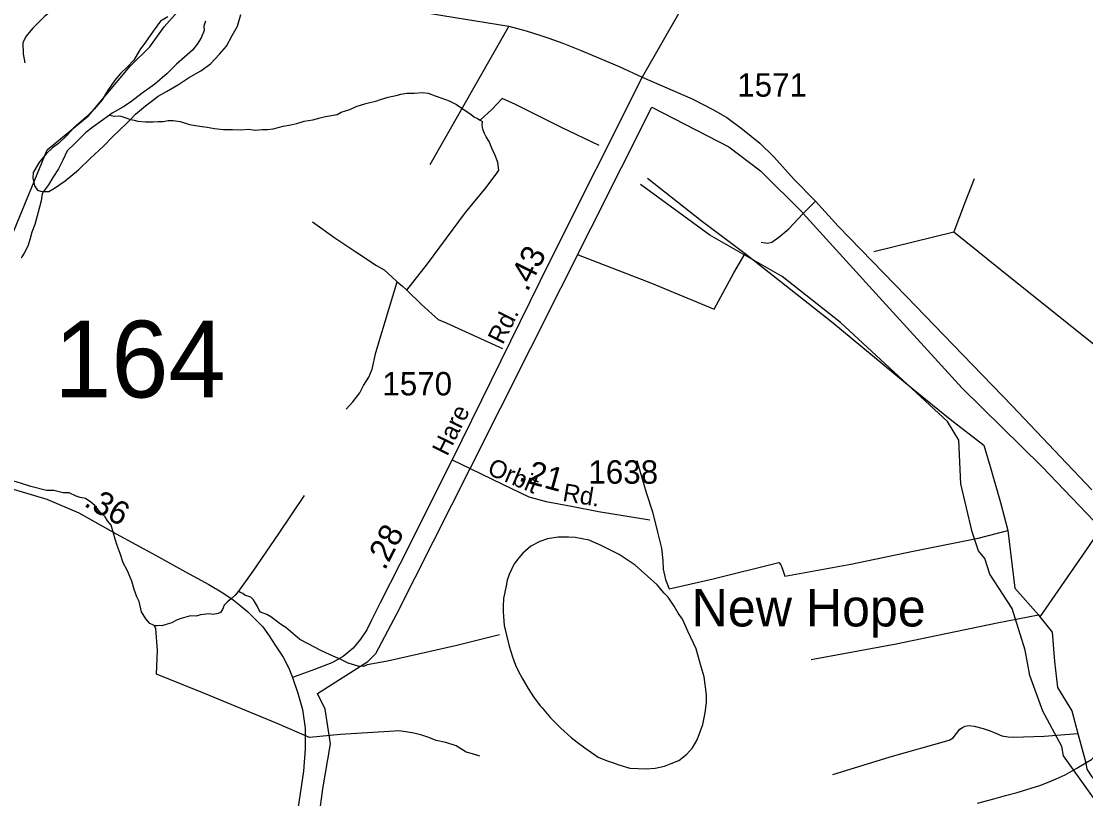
# Model space of a CAD drawing. Extents: x 2206922 to 2357709, y 510027 to 673830.
# Drawn here: x 2316844 to 2322523, y 602613 to 606762 of the extents above; entities that cross this region are included whole.
import ezdxf

# ---------------------------------------------------------------- set-up
doc = ezdxf.new("R2010")
doc.units = 0
for name, color, linetype in [('Exist Boundary Political Urban Extension UEB', 7, 'Continuous'), ('Exist Civil Demographics Community Label', 7, 'Continuous'), ('Exist Hydrographic Creek Single Shore', 7, 'Continuous'), ('Exist Hydrographic Misc Water Feature', 7, 'Continuous'), ('Exist Road Non-System Type 51', 7, 'Continuous'), ('Exist Road Secondary Mileage Hundredths English Label', 7, 'Continuous'), ('Exist Road Secondary Structure Standard Bridge Number Label', 7, 'Continuous'), ('Exist Road Secondary Type 51 Attributed', 7, 'Continuous'), ('Exist Road Secondary Type 51 Label', 7, 'Continuous'), ('Exist Road Secondary Type 51 Number Label', 7, 'Continuous')]:
    doc.layers.add(name, color=color, linetype=linetype)

msp = doc.modelspace()

# ---------------------------------------------------------------- linework, layer by layer
at = {"layer": 'Exist Boundary Political Urban Extension UEB'}
for points in [[(2319238.3, 604375.7), (2320207.7, 606304.1), (2320618.3, 606091.8), (2320788.2, 605964.3), (2321014.8, 605737.8), (2321015.6, 605736.9)], [(2321015.6, 605736.9), (2321439.6, 605270.6), (2321864.3, 604803.4), (2322289.1, 604385.8), (2322926.3, 603720.4), (2323172.1, 603492.9)], [(2318542.1, 601594.9), (2318607.6, 601660.5), (2318494.4, 601816.2), (2318437.7, 601929.5), (2318395.3, 602099.4), (2318366.9, 602297.6), (2318423.6, 602453.3), (2318451.9, 602665.7), (2318494.4, 602906.3), (2318466, 603090.4), (2318423.6, 603175.3), (2318692.6, 603345.2), (2318735.1, 603387.7), (2318848.4, 603600.1), (2319238.3, 604375.7)]]:
    msp.add_lwpolyline(points, dxfattribs=at)
at = {"layer": 'Exist Hydrographic Creek Single Shore'}
for points in [[(2316697.3, 605388), (2316981.3, 606075.5), (2317204.2, 606258.5), (2317425.2, 606522.7), (2317529.8, 606625.3), (2317606.2, 606732), (2317692.2, 606828.6), (2317781.7, 606896), (2317872.2, 606949.3), (2317905.4, 606985.5), (2317914.4, 607034.8), (2317906.3, 607550.3), (2317913.3, 607698.2), (2317970.3, 607835.1), (2318077.3, 607928.1), (2318433.3, 608145.9), (2318882.1, 608242.8), (2319139.3, 608345), (2319353.1, 608531), (2319468.2, 608666.9), (2319623.2, 609060.4), (2319840.3, 609761.6), (2319979.2, 610046.1)], [(2322582.3, 602593.8), (2322404.3, 602842.6), (2322396.3, 602891.5), (2322294.4, 603081), (2322225.3, 603271.8), (2322199.3, 603405.3), (2322130.4, 603628.9), (2322011.2, 603811.2), (2321985.4, 603895.5), (2321951.4, 603936.8), (2321917.3, 604037.1), (2321856.2, 604293.9), (2321845.3, 604526.5), (2321786.3, 604625.7), (2321214.2, 605154), (2320903.3, 605400.6), (2320517.2, 605621.3), (2320148.3, 605891.9)]]:
    msp.add_lwpolyline(points, dxfattribs=at)
at = {"layer": 'Exist Hydrographic Misc Water Feature'}
for p, q in [((2321391.8, 605533.6), (2321819.7, 605637.9)), ((2322270.6, 603594.2), (2322278.6, 603584.1))]:
    msp.add_line(p, q, dxfattribs=at)
for points in [[(2317626.4, 606786.4), (2317587, 606761.9), (2317547.4, 606709.9), (2317506.2, 606651.3), (2317476.7, 606609.1), (2317443.5, 606554.9), (2317411.3, 606518.3), (2317373.8, 606484.2), (2317342.2, 606447.6), (2317303.2, 606391.5), (2317275.5, 606342.9), (2317232.3, 606292.6), (2317192.5, 606252.4), (2317123.2, 606191.4), (2317087.5, 606153), (2317042.2, 606110.7), (2317010.6, 606086.3), (2316978.6, 606055.8), (2316941.1, 606011.6), (2316908.1, 605955.4), (2316906.3, 605927.2), (2316914.7, 605883.4), (2316931.1, 605861.4), (2316947.1, 605855.8), (2316962.8, 605853.8)], [(2317826.9, 606762.8), (2317817.1, 606736.7), (2317818.9, 606712.9), (2317803.8, 606674.6), (2317781.8, 606640.2), (2317756.6, 606607.9), (2317671.3, 606533.1), (2317621.7, 606482.6), (2317556.7, 606425.9), (2317489, 606379.3), (2317427.3, 606330.6), (2317386.1, 606304.4), (2317328.2, 606271.7), (2317314.7, 606261.6)], [(2317426.5, 606238.6), (2317452.5, 606267.2), (2317505.8, 606311.5), (2317573.3, 606362.1), (2317619, 606386.5), (2317682.4, 606425.2), (2317735.7, 606460.1), (2317801.7, 606498.5), (2317853.2, 606534.9), (2317900.5, 606587.4), (2317938.3, 606630), (2317969.2, 606686.2), (2317996.9, 606736.8), (2318016, 606798.8)], [(2317426.5, 606238.6), (2317446.6, 606234.8), (2317466.5, 606229), (2317506.6, 606225.4), (2317546.8, 606225.8), (2317574.9, 606226.4), (2317600.8, 606226.6), (2317628.2, 606233), (2317654.7, 606233.1), (2317690.8, 606227.7), (2317740.8, 606212), (2317796.6, 606202.8), (2317834.7, 606197.1), (2317874.7, 606189.4), (2317922.7, 606184.2), (2317970.9, 606184.7), (2318014.8, 606183), (2318056.8, 606185.5), (2318092.7, 606181.7), (2318129, 606184.5), (2318156.7, 606184.7), (2318188.6, 606188.8), (2318240.5, 606201.7), (2318282.8, 606209.9), (2318313.9, 606216.2), (2318352.3, 606228.7), (2318400.1, 606235.3), (2318438.2, 606247.4), (2318467.7, 606253.9), (2318529.9, 606264.4), (2318549.7, 606276.8), (2318597.5, 606291.1), (2318630.9, 606307.6), (2318683, 606324.1), (2318740.9, 606336.9), (2318760.7, 606344.8), (2318800.7, 606357.5), (2318850.6, 606367.8), (2318868.6, 606374), (2318900.4, 606378.6), (2318940.4, 606379), (2318984, 606381.4), (2319014, 606377.7), (2319052.5, 606364.1), (2319088.4, 606352.6), (2319126.8, 606336.8), (2319166.7, 606317.4), (2319206.9, 606289.8), (2319237.1, 606270.3), (2319261.5, 606250.4), (2319277.7, 606242.7), (2319293, 606233.5), (2319303.9, 606226.9)], [(2319926.7, 606099.6), (2319725.7, 606195.5), (2319480.7, 606318.8), (2319410.1, 606350.1), (2319355, 606291.5), (2319293, 606233.5), (2319303.9, 606226.9)], [(2317314.7, 606261.6), (2317270.6, 606228.8), (2317225.3, 606196.8), (2317187.4, 606168.4), (2317155.6, 606135.9), (2317127.9, 606107.6), (2317088.3, 606071.4), (2317065.2, 606020.9), (2317041.6, 605974.6), (2317012.3, 605928.3), (2316988.5, 605890.1), (2316962.8, 605853.8)], [(2317314.7, 606261.6), (2317340.6, 606255.7), (2317360.4, 606257.9), (2317374.6, 606256.2), (2317396.7, 606248.4), (2317426.5, 606238.6)], [(2316962.8, 605853.8), (2316990.9, 605854.1), (2317020.5, 605870.7), (2317078.3, 605911.1), (2317149.6, 605969.7), (2317210.8, 606030.6), (2317284.4, 606097.4), (2317329.5, 606143.7), (2317407, 606218.5), (2317426.5, 606238.6)], [(2318901.4, 605327.3), (2319011.9, 605467.9), (2319214.7, 605742.4), (2319323.6, 605875.2), (2319381, 605951.8), (2319392.5, 605967.9), (2319385.9, 606007.8), (2319373.8, 606041.7), (2319355.2, 606085.4), (2319340.6, 606121.2), (2319324.2, 606145.2), (2319314.6, 606162.9), (2319306.2, 606186.9), (2319302.3, 606207), (2319303.9, 606226.9)], [(2320184.4, 605924.5), (2320470.9, 605699.8), (2320706.5, 605522.3)], [(2321927.6, 605921.3), (2321879.2, 605798.9), (2321819.7, 605637.9)], [(2316962.8, 605853.8), (2316955.1, 605842), (2316949.5, 605803.9), (2316933.9, 605743.8), (2316916.9, 605677.4), (2316900.9, 605637.3), (2316891.5, 605603.4), (2316878.2, 605561.2), (2316858.5, 605524.9), (2316846.6, 605504.7), (2316842.7, 605498.8)], [(2318398, 605691.4), (2318516.9, 605606.9), (2318629.3, 605532), (2318738.4, 605459.2), (2318780.4, 605435.9), (2318823.1, 605396.2), (2318849.3, 605372.4)], [(2321819.7, 605637.9), (2322131.2, 605387.8), (2322564.9, 605040.7)], [(2319814.7, 605516.6), (2320206.4, 605365.2), (2320540, 605226.6), (2320645.6, 605419.6), (2320706.5, 605522.3)], [(2320706.5, 605522.3), (2321168.1, 605157.7), (2321601.7, 604798.4), (2321799.6, 604638.4), (2321978.8, 604500.3), (2322013.9, 604386.8), (2322068, 604193.7), (2322107.8, 604044.1)], [(2318576.4, 604692), (2318612.3, 604732), (2318649.4, 604778.8), (2318669.3, 604818.8), (2318698.6, 604863), (2318716.5, 604905.3), (2318735.1, 604995.4), (2318808.3, 605236.2), (2318849.3, 605372.4)], [(2318849.3, 605372.4), (2318877.2, 605348.7), (2318901.4, 605327.3)], [(2319412.8, 605014.6), (2319296.3, 605067.5), (2319113, 605151.5), (2319069.1, 605169), (2318978.5, 605249.9), (2318901.4, 605327.3)], [(2323010.7, 604675.5), (2323018.4, 604669.5), (2322788.4, 604325.3), (2322522.6, 603936.7), (2322278.6, 603584.1)], [(2320128.8, 604418.6), (2320178.5, 604247.3), (2320211.5, 604143.8), (2320238.6, 604035.9), (2320259.7, 603950.4), (2320266, 603884.5), (2320268.5, 603838.3), (2320281.4, 603782.9), (2320299.9, 603733.1), (2320535.1, 603787.3), (2320886.3, 603873.1), (2320896.4, 603861.1), (2320904.6, 603839.2), (2320917.1, 603801.6), (2321270.2, 603865.3), (2321603, 603934.8), (2321948.3, 604004.5), (2322107.8, 604044.1)], [(2317553.2, 603537.3), (2317545.4, 603541.4), (2317529.4, 603549.1), (2317507.5, 603573.1), (2317484.7, 603610.9), (2317472.4, 603666.7), (2317459.7, 603690.5), (2317445.5, 603730.4), (2317432.8, 603774.1), (2317410.3, 603829.8), (2317387.9, 603871.7), (2317371.5, 603921.2), (2317354.9, 603965), (2317344.4, 603999.1), (2317336.2, 604030.7), (2317323.9, 604072.7), (2317303.8, 604096.4), (2317291.7, 604118.5), (2317263.2, 604143.9), (2317237, 604177.9), (2317214.9, 604195.4), (2317186.6, 604215), (2317158.3, 604220.9), (2317136.1, 604228.7), (2317100, 604246.3), (2317068, 604245.8), (2317018.2, 604257.4), (2316978, 604259), (2316893.9, 604280.2), (2316845.6, 604295.6), (2316775.6, 604316.6)], [(2318353.5, 604231.6), (2318218, 604030.2), (2318080, 603827.1), (2318003.3, 603720.2)], [(2322107.8, 604044.1), (2322145.1, 603736.8), (2322270.6, 603594.2)], [(2320445, 603412.8), (2320400.3, 603508.3), (2320371.6, 603571.8), (2320349.3, 603603.6), (2320326.7, 603641.4), (2320294.7, 603688.8), (2320274, 603710.6), (2320235.9, 603754.1), (2320185, 603801.4), (2320119, 603858.9), (2320034.1, 603915.8), (2319941.6, 603963), (2319873.4, 603992.3), (2319799.5, 604007.5), (2319763.2, 604008.9), (2319707.5, 604008.4), (2319651.5, 603999.8), (2319611.3, 603985.5), (2319562.3, 603960.9), (2319520.5, 603924.2), (2319498.7, 603898.3), (2319472.9, 603866.1), (2319447.5, 603809.9), (2319436, 603779.6), (2319430.2, 603749.6), (2319417.1, 603681.4), (2319415.5, 603641.5), (2319414, 603611.4), (2319420.8, 603537.3), (2319432.9, 603485.6), (2319447.7, 603427.8), (2319464.3, 603370.2), (2319480.9, 603326.3), (2319496.9, 603292.7), (2319515.5, 603256.6), (2319547.9, 603201), (2319576.4, 603157.4), (2319613.1, 603109.7), (2319623, 603098.1), (2319667.7, 603044.3), (2319722.2, 602989.1), (2319777, 602939.5), (2319809.2, 602916), (2319851, 602884.5), (2319922, 602835.3), (2319970.1, 602815.9), (2319998.2, 602806), (2320032.5, 602794.4), (2320090.3, 602777.2), (2320134.4, 602773.8), (2320178.3, 602772), (2320226.2, 602776.5), (2320276.1, 602787.3), (2320310.3, 602801.6), (2320351.7, 602818.1), (2320395.4, 602850.5), (2320424.7, 602884.5), (2320450.6, 602926.9), (2320467.8, 602975), (2320479.5, 603009.3), (2320492.8, 603071.4), (2320500, 603127.5), (2320499.8, 603167.3), (2320486.9, 603263.3), (2320470.5, 603316.9), (2320445, 603412.8)], [(2318003.3, 603720.2), (2317983.4, 603698.1), (2317965.8, 603681.7), (2317942, 603661.7), (2317926.2, 603645.5), (2317918.2, 603623.6), (2317906.7, 603607.5), (2317895, 603601.1), (2317866.7, 603596.8), (2317846.8, 603600.6), (2317800.7, 603594.2), (2317776.7, 603588.1), (2317746.8, 603589.3), (2317696.7, 603575), (2317671.3, 603566.7), (2317647.1, 603552.4), (2317621.5, 603544.1), (2317593.4, 603535.8), (2317579.2, 603537.9), (2317571.2, 603535.8), (2317561.6, 603535.7), (2317553.2, 603537.3)], [(2319395, 603487.2), (2319167.6, 603431.1), (2318797, 603346.9), (2318689.4, 603327.8), (2318669.3, 603319.5), (2318641, 603321.3), (2318587.1, 603336.7), (2318549.1, 603356.2), (2318492.5, 603381.8), (2318442.5, 603405.1), (2318378.3, 603438.3), (2318329.9, 603463.9), (2318291.8, 603495.6), (2318255.3, 603527), (2318226.8, 603544.7), (2318196.8, 603568.2), (2318174.7, 603584.1), (2318154.2, 603596.1), (2318120.8, 603609.7), (2318112.2, 603619.5), (2318104.2, 603639.4), (2318093.9, 603657.1), (2318082, 603675.1), (2318067.7, 603689.1), (2318037.3, 603700.5), (2318025.4, 603708.4), (2318011.5, 603714.1), (2318003.3, 603720.2)], [(2321057.3, 603355.5), (2321512.5, 603439.8), (2322051, 603551.8), (2322270.6, 603594.2)], [(2322278.6, 603584.1), (2322294.8, 603564.2), (2322343.4, 603503), (2322356.9, 603345.2), (2322372.3, 603207.5), (2322449.6, 603082.3), (2322481, 602960.8)], [(2319290, 602840.4), (2319251.8, 602852.2), (2319217.8, 602861.8), (2319163.5, 602895.2), (2319109.3, 602912.6), (2319057.2, 602924.1), (2319019.1, 602939.6), (2318981, 602953), (2318938.7, 602962.6), (2318895.1, 602970), (2318871.1, 602974.1), (2318856.9, 602975.7), (2318834.8, 602973.8), (2318547.3, 602956.7), (2318381.4, 602940.7), (2318208.7, 603014.9), (2317821, 603174.6), (2317566.1, 603277.9), (2317571, 603403.7), (2317561.6, 603521.5), (2317553.2, 603537.3)], [(2321174, 602743), (2321479.3, 602836.2), (2321793.7, 602925.5), (2321815.8, 602937.6), (2321833.9, 602961.6), (2321851.5, 602983.7), (2321865, 602994.3), (2321879, 603000.3), (2321901.3, 603004.6), (2321927, 603000.8), (2321975.3, 602987.4), (2322013.3, 602975.6), (2322047.1, 602962), (2322075.6, 602948.4), (2322109.9, 602942.8), (2322135.5, 602941), (2322301.4, 602946.8), (2322481, 602960.8)], [(2322481, 602960.8), (2322523, 602805.2), (2322529, 602771.5), (2322555.4, 602729.7), (2322607.9, 602672.4), (2322675, 602597), (2322735.7, 602517.7), (2322778.3, 602482.1), (2322830.8, 602422.7), (2322869.2, 602375.1), (2322920, 602279.9), (2322963.3, 602194.3), (2322998.1, 602112.8), (2323016.8, 602058.9), (2323043.5, 601991.2), (2323065.8, 601929.5), (2323092.9, 601871.9), (2323112.6, 601830), (2323125.3, 601796), (2323147.8, 601760.6), (2323168.1, 601726.7), (2323186.4, 601696.8), (2323206.5, 601669.1)]]:
    msp.add_lwpolyline(points, dxfattribs=at)
at = {"layer": 'Exist Road Non-System Type 51'}
for p, q in [((2319445.3, 606736.2), (2319024.4, 605995.8)), ((2321015.6, 605736.9), (2321081.3, 605802))]:
    msp.add_line(p, q, dxfattribs=at)
for points in [[(2317123, 607222.5), (2317114.7, 607180.7), (2317128, 607132.4), (2317151.3, 607050.6), (2317156.3, 607013.9), (2317149.7, 606977.2), (2317129.7, 606938.9), (2317091.3, 606890.5), (2317029.6, 606837.1), (2316969.6, 606788.7), (2316904.6, 606726.2), (2316867.9, 606681.1), (2316852.9, 606647.8), (2316854.6, 606587.7), (2316862.9, 606541)], [(2320790.6, 605583.5), (2320825.6, 605578.5), (2320849, 605583.5), (2320885.7, 605610.2), (2320939, 605655.2), (2321014, 605735.3), (2321015.6, 605736.9)], [(2321945.9, 602590), (2322032.6, 602613.3), (2322094.3, 602630), (2322157.7, 602646.7), (2322214.3, 602665), (2322277.7, 602683.4), (2322327.7, 602703.4), (2322366, 602719.3), (2322412.7, 602740.9), (2322476.1, 602776), (2322522.8, 602804.3), (2322554.4, 602822.7), (2322574.4, 602842.7), (2322589.4, 602864.4), (2322606.1, 602896.1), (2322622.8, 602929.4), (2322647.8, 602959.5), (2322707.8, 603022.9), (2322786.2, 603101.3), (2322957.9, 603278.1), (2323162.9, 603483.3), (2323172.1, 603492.9)]]:
    msp.add_lwpolyline(points, dxfattribs=at)
at = {"layer": 'Exist Road Secondary Type 51 Attributed'}
for points in [[(2320967.3, 607883), (2320750.6, 607501.9), (2320155.8, 606464.6)], [(2317800.8, 607001.1), (2318303.3, 606924.7), (2319093.5, 606793.7), (2319445.3, 606736.2), (2319537, 606711.2), (2319615.3, 606686.1), (2319658.7, 606671.1), (2319733.7, 606644.4), (2319831.3, 606606.3), (2319923.7, 606567.7), (2320033.8, 606521.3), (2320155.8, 606464.6)], [(2320155.8, 606464.6), (2319662, 605479), (2319142, 604422.2)], [(2320155.8, 606464.6), (2320422.4, 606348.1), (2320536.2, 606288.9), (2320607.5, 606247.9), (2320691, 606187.2), (2320783.6, 606111.2), (2320859.5, 606038.3), (2320968, 605916.9), (2321081.3, 605802), (2321202.4, 605668.6), (2321565.8, 605295.7), (2321867.6, 604981.3), (2322131, 604709.4), (2322387.7, 604438.3), (2322556.1, 604261.5)], [(2316124.3, 604463.3), (2316481.2, 604353.3), (2316703.8, 604291.7), (2316831.6, 604256.4), (2316980.2, 604212.6), (2317151.6, 604138.2), (2317349.7, 604027.7), (2317559.2, 603913.3), (2317719.2, 603823.8), (2317844.9, 603757.1), (2317919.2, 603711.3), (2317974.4, 603675.1), (2318010.6, 603646.5), (2318050.6, 603612.2), (2318092.5, 603572.2), (2318132.5, 603530.3), (2318166.8, 603482.6), (2318199.2, 603433.1), (2318241.1, 603369.2), (2318271.6, 603310.1), (2318290.6, 603260.6)], [(2319142, 604422.2), (2318863.9, 603865.7), (2318759.2, 603658.9), (2318711.5, 603565.5), (2318686.8, 603514.1), (2318654.4, 603464.5), (2318614.4, 603416.9), (2318561.1, 603373), (2318500.1, 603338.7), (2318408.7, 603302.5), (2318290.6, 603260.6)], [(2319142, 604422.2), (2319238.3, 604375.7), (2319410.6, 604292.6), (2319551.5, 604224), (2319644.8, 604199.2), (2319780.1, 604174.4), (2319922.9, 604145.9), (2320197.2, 604101.1)], [(2318290.6, 603260.6), (2318319.2, 603175.8), (2318343.9, 603090), (2318359.2, 602989), (2318359.2, 602880.4), (2318349.7, 602760.3), (2318319.2, 602558.3), (2318302, 602434.4), (2318297.3, 602217.8), (2318323, 602068.5), (2318376.3, 601919.8), (2318441.1, 601784.5), (2318479.2, 601695.9), (2318498.2, 601663.5)]]:
    msp.add_lwpolyline(points, dxfattribs=at)

# ---------------------------------------------------------------- texts
at = {"layer": 'Exist Civil Demographics Community Label'}
msp.add_text('New Hope', height=200, dxfattribs=at).set_placement((2320420.6, 603532.7))
at = {"layer": 'Exist Road Secondary Mileage Hundredths English Label'}
for s, rotation, p in [('.43', 63.8016, (2319544.7, 605314)), ('.21', 344.7226, (2319492.7, 604311.3)), ('.36', 330.8365, (2317172.5, 604178.4)), ('.28', 63.1334, (2318783.6, 603827.6))]:
    msp.add_text(s, height=125, rotation=rotation, dxfattribs=at).set_placement(p)
at = {"layer": 'Exist Road Secondary Structure Standard Bridge Number Label'}
msp.add_text('164', height=410.1, dxfattribs=at).set_placement((2317019.1, 604754.5))
at = {"layer": 'Exist Road Secondary Type 51 Label'}
for s, rotation, p in [('Rd.', 63.4962, (2319413.1, 605032.3)), ('Hare', 63.4962, (2319116.5, 604437.4)), ('Orbit', 337.1201, (2319324.8, 604346.8)), ('Rd.', 350.564, (2319728.1, 604203.5))]:
    msp.add_text(s, height=95, rotation=rotation, dxfattribs=at).set_placement(p)
at = {"layer": 'Exist Road Secondary Type 51 Number Label'}
for s, p in [('1571', (2320663.6, 606359.7)), ('1570', (2318770.5, 604765.5)), ('1638', (2319869.6, 604294.4))]:
    msp.add_text(s, height=125, dxfattribs=at).set_placement(p)

doc.saveas('drawing.dxf')
